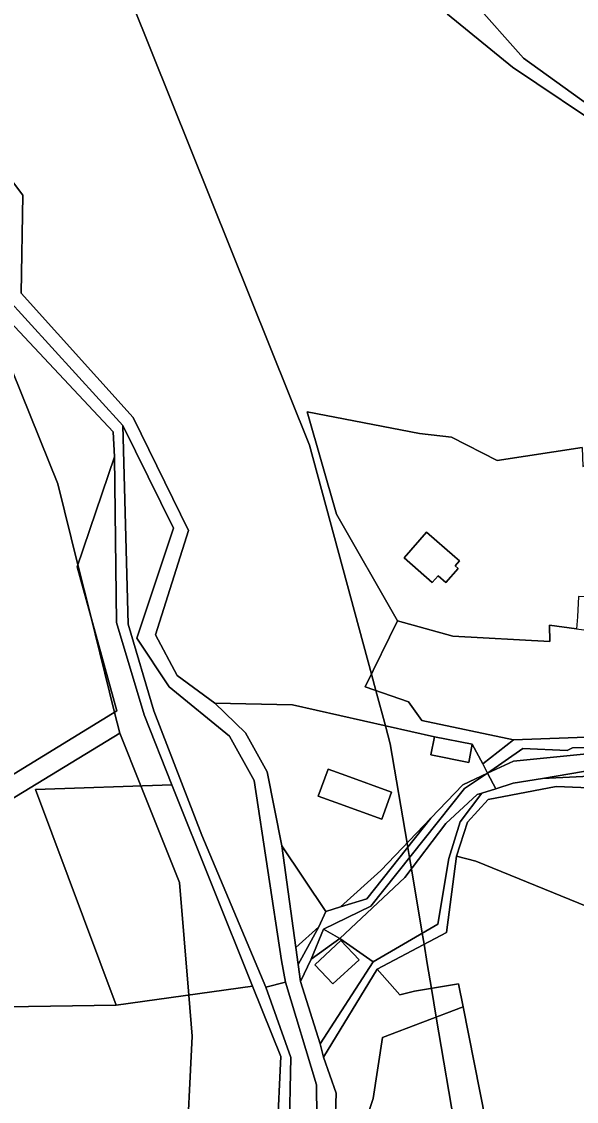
# Model space of a CAD drawing. Extents: x -477304 to -465429, y -1159113 to -1149210.
# Drawn here: x -475235.5 to -475105.3, y -1151797.3 to -1151544.2 of the extents above; entities that cross this region are included whole.
import ezdxf

# ---------------------------------------------------------------- set-up
doc = ezdxf.new("R2010")
doc.units = 0
for name, color, linetype in [('BPEJ_s', 7, 'Continuous'), ('orna_s', 7, 'Continuous'), ('ostatni_s', 7, 'Continuous'), ('PUPFL_s', 7, 'Continuous'), ('trav_porost_s', 7, 'Continuous'), ('voda_s', 7, 'Continuous'), ('zahrada_s', 7, 'Continuous')]:
    doc.layers.add(name, color=color, linetype=linetype)

msp = doc.modelspace()

# ---------------------------------------------------------------- linework, layer by layer
at = {"layer": 'BPEJ_s'}
for points in [[(-475197, -1151812), (-475195.5, -1151782), (-475196.3, -1151772.38), (-475198.5, -1151746), (-475207.55, -1151723.36), (-475212.5, -1151711), (-475213.71, -1151706.11), (-475219.46, -1151682.92), (-475222.29, -1151671.5), (-475227, -1151652.5), (-475242.2, -1151615.1), (-475244.1, -1151619.08), (-475263, -1151575.5), (-475264.41, -1151571.84), (-475270.5, -1151556), (-475287.76, -1151503.54)], [(-475133.5, -1151805.5), (-475138.21, -1151777.53), (-475139.34, -1151770.81), (-475140.32, -1151764.99), (-475141.09, -1151760.47), (-475141.52, -1151757.9), (-475144.06, -1151742.79), (-475144.51, -1151740.16), (-475144.91, -1151737.75), (-475145.08, -1151736.75), (-475149, -1151713.5), (-475150.16, -1151709.23), (-475152.39, -1151700.99), (-475153.43, -1151697.17), (-475168, -1151643.5), (-475214.29, -1151528.13)], [(-475214.29, -1151528.13), (-475168, -1151643.5), (-475153.43, -1151697.17), (-475152.39, -1151700.99), (-475150.16, -1151709.23), (-475149, -1151713.5), (-475145.08, -1151736.75), (-475144.91, -1151737.75), (-475144.51, -1151740.16), (-475144.06, -1151742.79), (-475141.52, -1151757.9), (-475141.09, -1151760.47), (-475140.32, -1151764.99), (-475139.34, -1151770.81), (-475138.21, -1151777.53), (-475133.5, -1151805.5)], [(-475242.2, -1151615.1), (-475227, -1151652.5), (-475222.29, -1151671.5), (-475219.46, -1151682.92), (-475213.71, -1151706.11), (-475212.5, -1151711), (-475277.5, -1151750.5)], [(-475314.95, -1151808.56), (-475322, -1151790), (-475321.53, -1151785.98), (-475320.93, -1151780.9), (-475320.72, -1151779.12), (-475318.56, -1151760.73), (-475318, -1151756), (-475312.5, -1151754.73), (-475298.5, -1151751.5), (-475294.3, -1151751.3), (-475282.13, -1151750.72), (-475277.5, -1151750.5), (-475212.5, -1151711), (-475207.55, -1151723.36), (-475198.5, -1151746), (-475196.3, -1151772.38), (-475195.5, -1151782), (-475197, -1151812)]]:
    msp.add_lwpolyline(points, dxfattribs=at)
at = {"layer": 'orna_s'}
msp.add_lwpolyline([(-475135.79, -1151757.67), (-475133.46, -1151739.79), (-475128.96, -1151741.01), (-475098.8, -1151753.23), (-475095.08, -1151823.3), (-475107.26, -1151825.7), (-475121.31, -1151828.47), (-475131.9, -1151775.16), (-475132.97, -1151769.76), (-475143.36, -1151771.47), (-475146.75, -1151772.35), (-475152.11, -1151766.29)], close=True, dxfattribs=at)
at = {"layer": 'ostatni_s'}
for points in [[(-475200.26, -1151723.11), (-475206.8, -1151706.66), (-475213.27, -1151685.07), (-475213.75, -1151646.23), (-475214.04, -1151640.35), (-475240.69, -1151611.94), (-475251.6, -1151581.67), (-475260.85, -1151542.46), (-475276.98, -1151513.93), (-475285.4, -1151502.34)], [(-475258.38, -1151541.92), (-475249.49, -1151580.76), (-475239.5, -1151608.42), (-475211.76, -1151638.88), (-475210.53, -1151685.4), (-475204.48, -1151705.74), (-475193.23, -1151734.91), (-475178.2, -1151770.55), (-475172.37, -1151787.04), (-475172.71, -1151805.42)], [(-475175.52, -1151804.89), (-475174.66, -1151786.81), (-475181.36, -1151770.27), (-475200.26, -1151723.11)]]:
    msp.add_lwpolyline(points, dxfattribs=at)
for points in [[(-475100.2, -1151679.13), (-475104.84, -1151678.93), (-475105.07, -1151683.74), (-475105.3, -1151686.54), (-475111.62, -1151685.69), (-475111.59, -1151689.47), (-475134.34, -1151688.21), (-475147.28, -1151684.62), (-475161.64, -1151659.67), (-475168.51, -1151635.62), (-475142.12, -1151640.72), (-475134.66, -1151641.57), (-475123.93, -1151647.08), (-475103.98, -1151644.02), (-475103.86, -1151648.46), (-475087.14, -1151639.89), (-475077.25, -1151662), (-475099.68, -1151672.64)], [(-475208.45, -1151688.69), (-475200.92, -1151700.12), (-475186.71, -1151711.72), (-475180.92, -1151722.1), (-475174.57, -1151764.25), (-475173.61, -1151769.36), (-475178.2, -1151770.55), (-475193.23, -1151734.91), (-475204.48, -1151705.74), (-475210.53, -1151685.4), (-475211.76, -1151638.88), (-475199.87, -1151662.89)], [(-475139.17, -1151675.66), (-475137.79, -1151674.09), (-475135.97, -1151675.68), (-475133.06, -1151672.36), (-475133.77, -1151671.74), (-475132.77, -1151670.6), (-475133.9, -1151669.62), (-475140.5, -1151663.84), (-475145.78, -1151669.87)], [(-475135.97, -1151675.68), (-475137.79, -1151674.09), (-475139.17, -1151675.66), (-475145.78, -1151669.87), (-475140.5, -1151663.84), (-475133.9, -1151669.62), (-475132.77, -1151670.6), (-475133.77, -1151671.74), (-475133.06, -1151672.36)], [(-475083.54, -1151702.35), (-475078.62, -1151696.27), (-475083.68, -1151703.52), (-475088, -1151709.46), (-475093.54, -1151713.01), (-475097.59, -1151714.29), (-475106.29, -1151714.41), (-475107.53, -1151715.08), (-475117.91, -1151714.59), (-475126.17, -1151720.37), (-475127.33, -1151718.18), (-475120.12, -1151712.54), (-475094.43, -1151711.61), (-475087.9, -1151708.36)], [(-475130.61, -1151717.82), (-475139.46, -1151716.09), (-475138.63, -1151711.83), (-475129.78, -1151713.56)], [(-475167.58, -1151763.94), (-475170.11, -1151769.17), (-475170.66, -1151765.21), (-475165.81, -1151756.34), (-475164.11, -1151752.77), (-475160.69, -1151751.72), (-475154.48, -1151749.82), (-475139.5, -1151730.92), (-475132, -1151723.08), (-475126.17, -1151720.37), (-475131.62, -1151723.96), (-475153.59, -1151751.57), (-475164.65, -1151756.93)], [(-475159.47, -1151720.91), (-475148.72, -1151724.81), (-475151.02, -1151731.15), (-475161.77, -1151727.24), (-475165.91, -1151725.75), (-475163.61, -1151719.41)], [(-475162.48, -1151769.76), (-475166.74, -1151765.27), (-475160.61, -1151759.59), (-475156.35, -1151764.08)]]:
    msp.add_lwpolyline(points, close=True, dxfattribs=at)
at = {"layer": 'PUPFL_s'}
for points in [[(-475304.11, -1151701.73), (-475299.09, -1151697.55), (-475341.94, -1151595.2), (-475285.15, -1151571.32), (-475248.7, -1151628.72), (-475240.69, -1151611.94), (-475214.04, -1151640.35), (-475213.75, -1151646.23), (-475222.46, -1151672), (-475213.18, -1151705.78), (-475281.04, -1151747.31), (-475279.98, -1151731.39), (-475285.61, -1151719.16), (-475295.56, -1151707.24)], [(-475249.39, -1151775.28), (-475294.85, -1151778.9), (-475315.73, -1151780.56), (-475316.12, -1151779.25), (-475313.6, -1151778.39), (-475309.19, -1151773.61), (-475292.54, -1151764.87), (-475284.39, -1151757.78), (-475281.04, -1151747.31), (-475213.18, -1151705.78), (-475222.46, -1151672), (-475213.75, -1151646.23), (-475213.27, -1151685.07), (-475206.8, -1151706.66), (-475200.26, -1151723.11), (-475232.29, -1151724.22), (-475213.3, -1151774.77)], [(-475050.1, -1151693.64), (-475047.91, -1151692.57), (-475039.42, -1151695.46), (-475051.01, -1151705.53), (-475049.21, -1151707.75), (-475085.5, -1151748.79), (-475098.8, -1151753.23), (-475128.96, -1151741.01), (-475133.46, -1151739.79), (-475130.86, -1151731.83), (-475126.02, -1151726.52), (-475110.1, -1151723.46), (-475092.8, -1151724.18), (-475086.92, -1151722.86), (-475063.8, -1151709.68)]]:
    msp.add_lwpolyline(points, close=True, dxfattribs=at)
at = {"layer": 'trav_porost_s'}
for points in [[(-475044.87, -1151426.5), (-475045.62, -1151438.12), (-475058.02, -1151471.95), (-475056.69, -1151493.84), (-475058.02, -1151521.33), (-475064.36, -1151534.34), (-475069.84, -1151554.07), (-475067.71, -1151555.4), (-475067.25, -1151564.77), (-475063.07, -1151577.82), (-475078.19, -1151575.23), (-475096.77, -1151567.79), (-475117.78, -1151552.71), (-475129.54, -1151539.49), (-475124.55, -1151532.51), (-475106.26, -1151522.6), (-475108.24, -1151512.04), (-475119.75, -1151497.09), (-475121.74, -1151498.23), (-475125.21, -1151487.9), (-475130.42, -1151438.02), (-475077.46, -1151429.88), (-475057.18, -1151427.79)], [(-475129.54, -1151539.49), (-475117.78, -1151552.71), (-475096.77, -1151567.79), (-475078.19, -1151575.23), (-475097.24, -1151570.32), (-475120.3, -1151554.83), (-475135.59, -1151542.43), (-475156.64, -1151523.04), (-475171.86, -1151512.32), (-475168.27, -1151507.96), (-475151.14, -1151521.81), (-475135.06, -1151538.21)], [(-475103.69, -1151719.99), (-475093.02, -1151716.87), (-475083.56, -1151710.58), (-475079.3, -1151705.07), (-475071.97, -1151692.79), (-475065.98, -1151700.63), (-475061.16, -1151696.95), (-475067.15, -1151689.11), (-475071.97, -1151692.79), (-475067.13, -1151687.36), (-475056.52, -1151679.11), (-475051.04, -1151674.64), (-475038.5, -1151659.19), (-475032.37, -1151654.46), (-475027.2, -1151656.63), (-475033.8, -1151663.68), (-475028.55, -1151684.65), (-475032.36, -1151689.61), (-475040.03, -1151692.5), (-475048.79, -1151689.9), (-475052.54, -1151691.63), (-475064.94, -1151707.53), (-475088, -1151720.39), (-475113.29, -1151721.57)], [(-475144.76, -1151703.65), (-475154.88, -1151700.13), (-475147.28, -1151684.62), (-475134.34, -1151688.21), (-475111.59, -1151689.47), (-475111.62, -1151685.69), (-475105.3, -1151686.54), (-475088.81, -1151688.76), (-475088.58, -1151687.46), (-475078.14, -1151689.22), (-475078.62, -1151696.27), (-475083.54, -1151702.35), (-475087.9, -1151708.36), (-475094.43, -1151711.61), (-475120.12, -1151712.54), (-475141.59, -1151708)], [(-475080.78, -1151704.39), (-475071.97, -1151692.79), (-475079.3, -1151705.07), (-475083.56, -1151710.58), (-475093.02, -1151716.87), (-475103.69, -1151719.99), (-475113.29, -1151721.57), (-475120.18, -1151722.7), (-475124.25, -1151723.99), (-475126.17, -1151720.37), (-475120.12, -1151717.57), (-475102.13, -1151715.72), (-475097.59, -1151714.29), (-475094.95, -1151714.25), (-475087.16, -1151710.72)], [(-475174.48, -1151737.41), (-475177.87, -1151720.05), (-475183, -1151710.89), (-475190.2, -1151703.91), (-475171.98, -1151704.31), (-475138.63, -1151711.83), (-475139.46, -1151716.09), (-475130.61, -1151717.82), (-475129.78, -1151713.56), (-475127.33, -1151718.18), (-475126.17, -1151720.37), (-475132, -1151723.08), (-475139.5, -1151730.92), (-475151.26, -1151743.21), (-475160.69, -1151751.72), (-475164.11, -1151752.77)], [(-475106.29, -1151714.41), (-475097.59, -1151714.29), (-475102.13, -1151715.72), (-475120.12, -1151717.57), (-475126.17, -1151720.37), (-475117.91, -1151714.59), (-475107.53, -1151715.08)], [(-475159.47, -1151720.91), (-475163.61, -1151719.41), (-475165.91, -1151725.75), (-475161.77, -1151727.24), (-475151.02, -1151731.15), (-475148.72, -1151724.81)], [(-475145.62, -1151744.84), (-475160.86, -1151759.15), (-475164.65, -1151756.93), (-475153.59, -1151751.57), (-475131.62, -1151723.96), (-475126.17, -1151720.37), (-475124.25, -1151723.99), (-475127.52, -1151725.03), (-475128.59, -1151725.36), (-475136.01, -1151732.19)], [(-475213.3, -1151774.77), (-475232.29, -1151724.22), (-475200.26, -1151723.11), (-475181.36, -1151770.27)], [(-475153.01, -1151764.56), (-475160.86, -1151759.15), (-475145.62, -1151744.84), (-475136.01, -1151732.19), (-475128.59, -1151725.36), (-475127.52, -1151725.03), (-475132.6, -1151731.78), (-475135.27, -1151740.33), (-475137.82, -1151755.76)], [(-475151.26, -1151743.21), (-475139.5, -1151730.92), (-475154.48, -1151749.82), (-475160.69, -1151751.72)], [(-475165.81, -1151756.34), (-475171.21, -1151761.21), (-475174.48, -1151737.41), (-475164.11, -1151752.77)], [(-475165.81, -1151756.34), (-475170.66, -1151765.21), (-475171.21, -1151761.21)], [(-475153.01, -1151764.56), (-475165.48, -1151783.78), (-475170.11, -1151769.17), (-475167.58, -1151763.94), (-475160.86, -1151759.15)], [(-475160.86, -1151759.15), (-475167.58, -1151763.94), (-475164.65, -1151756.93)], [(-475162.48, -1151769.76), (-475156.35, -1151764.08), (-475160.61, -1151759.59), (-475166.74, -1151765.27)], [(-475188.44, -1151830.68), (-475190.86, -1151842.11), (-475186.97, -1151868.2), (-475244.47, -1151877.31), (-475274.07, -1151881.88), (-475294.85, -1151778.9), (-475249.39, -1151775.28), (-475213.3, -1151774.77), (-475181.36, -1151770.27), (-475174.66, -1151786.81), (-475175.52, -1151804.89)], [(-475108.44, -1151880.63), (-475106.54, -1151896), (-475105.36, -1151905.51), (-475124.02, -1151905.96), (-475122.92, -1151838.75), (-475129.3, -1151845.94), (-475135.85, -1151845.59), (-475138.75, -1151804.18), (-475142.63, -1151803.37), (-475148.02, -1151842.63), (-475150.22, -1151842.75), (-475162.86, -1151834.11), (-475160.54, -1151819.38), (-475153.06, -1151796.59), (-475150.86, -1151782.29), (-475131.9, -1151775.16), (-475121.31, -1151828.47)]]:
    msp.add_lwpolyline(points, close=True, dxfattribs=at)
for points in [[(-475103.98, -1151644.02), (-475123.93, -1151647.08), (-475134.66, -1151641.57), (-475142.12, -1151640.72), (-475168.51, -1151635.62), (-475161.64, -1151659.67), (-475147.28, -1151684.62), (-475154.88, -1151700.13), (-475144.76, -1151703.65), (-475141.59, -1151708), (-475120.12, -1151712.54), (-475127.33, -1151718.18), (-475129.78, -1151713.56), (-475138.63, -1151711.83), (-475171.98, -1151704.31), (-475190.2, -1151703.91), (-475198.98, -1151697.43), (-475204.11, -1151687.91), (-475196.33, -1151663.48), (-475209.36, -1151636.97), (-475235.66, -1151607.86), (-475235.25, -1151584.9), (-475246.13, -1151570.59), (-475244.58, -1151540.68)], [(-475135.59, -1151542.43), (-475120.3, -1151554.83), (-475097.24, -1151570.32)], [(-475162.4, -1151817.38), (-475161.7, -1151795.4), (-475164.69, -1151786.9), (-475152.11, -1151766.29), (-475146.75, -1151772.35), (-475143.36, -1151771.47), (-475132.97, -1151769.76), (-475131.9, -1151775.16), (-475150.86, -1151782.29), (-475153.06, -1151796.59), (-475160.54, -1151819.38)]]:
    msp.add_lwpolyline(points, dxfattribs=at)
at = {"layer": 'voda_s'}
for points in [[(-475166.08, -1151816.04), (-475166.31, -1151793.43), (-475173.61, -1151769.36), (-475174.57, -1151764.25), (-475180.92, -1151722.1), (-475186.71, -1151711.72), (-475200.92, -1151700.12), (-475208.45, -1151688.69), (-475199.87, -1151662.89), (-475211.76, -1151638.88), (-475239.5, -1151608.42), (-475238.77, -1151586.04), (-475249.38, -1151572.05), (-475248.06, -1151533.59)], [(-475244.58, -1151540.68), (-475246.13, -1151570.59), (-475235.25, -1151584.9), (-475235.66, -1151607.86), (-475209.36, -1151636.97), (-475196.33, -1151663.48), (-475204.11, -1151687.91), (-475198.98, -1151697.43), (-475190.2, -1151703.91), (-475183, -1151710.89), (-475177.87, -1151720.05), (-475174.48, -1151737.41), (-475171.21, -1151761.21), (-475170.66, -1151765.21), (-475170.11, -1151769.17), (-475165.48, -1151783.78), (-475164.69, -1151786.9), (-475161.7, -1151795.4), (-475162.4, -1151817.38)], [(-475092.8, -1151724.18), (-475110.1, -1151723.46), (-475126.02, -1151726.52), (-475130.86, -1151731.83), (-475133.46, -1151739.79), (-475135.79, -1151757.67), (-475152.11, -1151766.29), (-475164.69, -1151786.9), (-475165.48, -1151783.78), (-475153.01, -1151764.56), (-475137.82, -1151755.76), (-475135.27, -1151740.33), (-475132.6, -1151731.78), (-475127.52, -1151725.03), (-475124.25, -1151723.99), (-475120.18, -1151722.7), (-475113.29, -1151721.57), (-475088, -1151720.39)]]:
    msp.add_lwpolyline(points, dxfattribs=at)
at = {"layer": 'zahrada_s'}
msp.add_lwpolyline([(-475171.19, -1151818.77), (-475168.07, -1151813.53), (-475172.8, -1151810.71), (-475175.92, -1151815.96), (-475177.71, -1151814.9), (-475172.71, -1151805.42), (-475172.37, -1151787.04), (-475178.2, -1151770.55), (-475173.61, -1151769.36), (-475166.31, -1151793.43), (-475166.08, -1151816.04), (-475169.35, -1151819.86)], close=True, dxfattribs=at)

doc.saveas('drawing.dxf')
